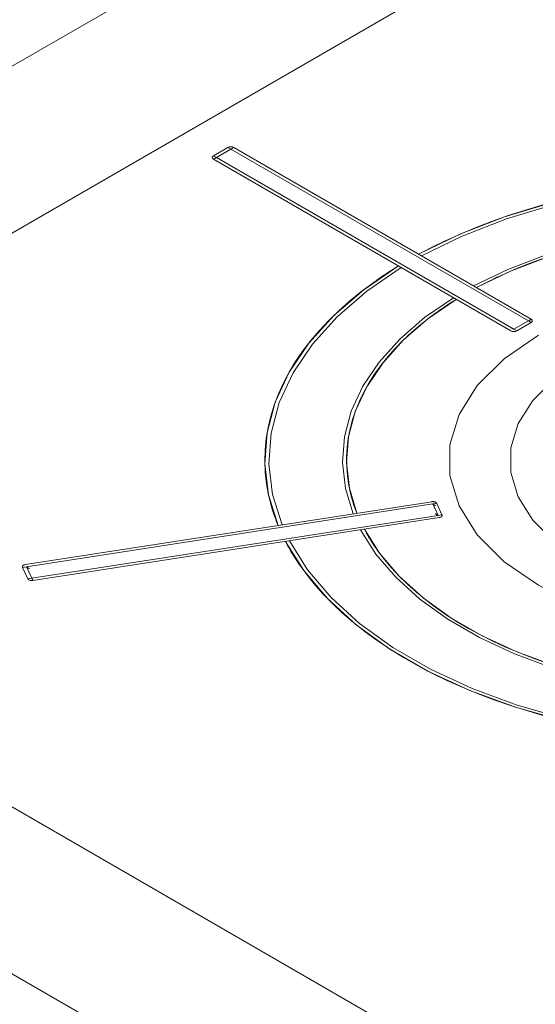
# Model space of a CAD drawing. Header units: millimetres. Extents: x 567 to 934, y -1 to 364.
# Tile 364 of 656: x 735.585 to 735.894, y 8.82 to 9.41. Entities that reach past the tile are written whole.
import ezdxf

# ---------------------------------------------------------------- set-up
doc = ezdxf.new("R2010")
doc.units = ezdxf.units.MM
doc.header["$MEASUREMENT"] = 0
doc.layers.add('ARQ FINA', color=8, linetype='Continuous')
doc.layers.add('G-IMPT', color=8, linetype='Continuous', lineweight=13)

msp = doc.modelspace()

# ---------------------------------------------------------------- linework, layer by layer
at = {"layer": 'ARQ FINA', "lineweight": 5}
for p, q in [((735.9664, 9.605), (735.23027, 9.18)), ((735.31688, 9.13), (736.053, 9.555)), ((735.92887, 8.73666), (735.31688, 9.09)), ((735.23027, 9.04), (735.84226, 8.68666))]:
    msp.add_line(p, q, dxfattribs=at)
at = {"layer": 'G-IMPT', "lineweight": 5}
for p, q in [((735.70972, 9.33332), (735.70106, 9.32832)), ((735.70972, 9.33332), (735.70106, 9.32832)), ((735.70972, 9.33332), (735.70106, 9.32832)), ((735.70286, 9.32729), (735.71152, 9.33229)), ((735.71152, 9.33229), (735.70972, 9.33332)), ((735.71152, 9.33229), (735.88992, 9.22929)), ((735.89159, 9.23032), (735.71318, 9.33332)), ((735.71318, 9.33332), (735.89159, 9.23032)), ((735.70106, 9.32832), (735.70286, 9.32729)), ((735.70106, 9.32632), (735.87946, 9.22332)), ((735.70106, 9.32632), (735.87946, 9.22332)), ((735.88126, 9.22429), (735.70286, 9.32729)), ((735.88992, 9.22929), (735.88126, 9.22429)), ((735.88293, 9.22332), (735.89159, 9.22832)), ((735.88293, 9.22332), (735.89159, 9.22832)), ((735.88293, 9.22332), (735.89159, 9.22832)), ((735.89159, 9.22832), (735.88992, 9.22929)), ((735.88126, 9.22429), (735.88293, 9.22332)), ((735.83195, 9.12096), (735.58825, 9.08326)), ((735.58825, 9.08326), (735.83195, 9.12096)), ((735.58898, 9.0819), (735.83268, 9.1196)), ((735.83495, 9.11996), (735.83268, 9.1196)), ((735.83268, 9.1196), (735.83585, 9.11277)), ((735.83812, 9.11313), (735.83495, 9.11996)), ((735.83812, 9.11313), (735.83495, 9.11996)), ((735.83812, 9.11313), (735.83495, 9.11996)), ((735.83585, 9.11277), (735.59215, 9.07507)), ((735.59269, 9.07369), (735.83639, 9.11139)), ((735.59269, 9.07369), (735.83639, 9.11139)), ((735.83585, 9.11277), (735.83812, 9.11313)), ((735.58898, 9.0819), (735.58652, 9.08152)), ((735.58652, 9.08152), (735.58969, 9.07469)), ((735.58652, 9.08152), (735.58969, 9.07469)), ((735.58652, 9.08152), (735.58969, 9.07469)), ((735.59215, 9.07507), (735.58898, 9.0819)), ((735.58969, 9.07469), (735.59215, 9.07507))]:
    msp.add_line(p, q, dxfattribs=at)
for points in [[(735.71318, 9.33332), (735.71286, 9.33348), (735.71249, 9.33361), (735.71209, 9.33369), (735.71167, 9.33373), (735.71124, 9.33373), (735.71082, 9.33369), (735.71042, 9.33361), (735.71005, 9.33348), (735.70972, 9.33332)], [(735.71318, 9.33332), (735.71286, 9.33348), (735.71249, 9.33361), (735.71209, 9.33369), (735.71167, 9.33373), (735.71124, 9.33373), (735.71082, 9.33369), (735.71042, 9.33361), (735.71005, 9.33348), (735.70972, 9.33332)], [(735.71152, 9.33229), (735.71152, 9.33229), (735.71153, 9.33229), (735.71154, 9.3323), (735.71154, 9.3323), (735.71155, 9.3323), (735.71156, 9.33231), (735.71156, 9.33231), (735.71157, 9.33232), (735.71158, 9.33232), (735.7116, 9.33233), (735.71161, 9.33234), (735.71163, 9.33235), (735.71166, 9.33237), (735.71166, 9.33237), (735.71166, 9.33237), (735.71166, 9.33237), (735.71167, 9.33237), (735.71167, 9.33237), (735.71167, 9.33237), (735.71167, 9.33237), (735.71167, 9.33238), (735.71168, 9.33238), (735.71168, 9.33238), (735.71168, 9.33238), (735.71168, 9.33238), (735.71169, 9.33238), (735.71169, 9.33238), (735.71169, 9.33239), (735.71169, 9.33239), (735.7117, 9.33239), (735.7117, 9.33239), (735.7117, 9.33239), (735.7117, 9.33239), (735.71171, 9.33239), (735.71171, 9.3324), (735.71171, 9.3324), (735.71172, 9.3324), (735.71172, 9.3324), (735.71172, 9.3324), (735.71173, 9.33241), (735.71173, 9.33241), (735.71173, 9.33241), (735.71174, 9.33241), (735.71174, 9.33241), (735.71174, 9.33242), (735.71175, 9.33242), (735.71175, 9.33242), (735.71176, 9.33242), (735.71176, 9.33243), (735.71177, 9.33243), (735.71177, 9.33243), (735.71178, 9.33243), (735.71178, 9.33244), (735.71179, 9.33244), (735.71179, 9.33244), (735.7118, 9.33245), (735.7118, 9.33245), (735.71181, 9.33246), (735.71182, 9.33246), (735.71182, 9.33246), (735.71183, 9.33247), (735.71184, 9.33247), (735.71185, 9.33248), (735.71185, 9.33248), (735.71186, 9.33249), (735.71187, 9.33249), (735.71188, 9.3325), (735.71189, 9.3325), (735.7119, 9.33251), (735.71191, 9.33252), (735.71193, 9.33252), (735.71194, 9.33253), (735.71195, 9.33254), (735.71197, 9.33255), (735.71198, 9.33256), (735.712, 9.33256), (735.71201, 9.33257), (735.71203, 9.33259), (735.71205, 9.3326), (735.71207, 9.33261), (735.71209, 9.33262), (735.71212, 9.33264), (735.71214, 9.33265), (735.71217, 9.33267), (735.7122, 9.33269), (735.71224, 9.33271), (735.71227, 9.33273), (735.71231, 9.33275), (735.71236, 9.33278), (735.7124, 9.33281), (735.71246, 9.33284), (735.71251, 9.33287), (735.71257, 9.33291), (735.71264, 9.33295), (735.71271, 9.333), (735.71279, 9.33304), (735.71287, 9.33309), (735.71295, 9.33315), (735.71303, 9.3332), (735.71309, 9.33324), (735.71315, 9.33328), (735.71318, 9.33331), (735.71318, 9.33332)], [(735.70106, 9.32832), (735.70079, 9.32813), (735.70057, 9.32792), (735.70043, 9.32769), (735.70035, 9.32745), (735.70035, 9.3272), (735.70043, 9.32696), (735.70057, 9.32673), (735.70079, 9.32651), (735.70106, 9.32632)], [(735.70106, 9.32832), (735.70079, 9.32813), (735.70057, 9.32792), (735.70043, 9.32769), (735.70035, 9.32745), (735.70035, 9.3272), (735.70043, 9.32696), (735.70057, 9.32673), (735.70079, 9.32651), (735.70106, 9.32632)], [(735.70106, 9.32632), (735.70107, 9.32632), (735.70108, 9.32633), (735.7011, 9.32633), (735.70113, 9.32635), (735.70116, 9.32636), (735.7012, 9.32638), (735.70124, 9.32639), (735.70128, 9.32642), (735.70132, 9.32644), (735.70137, 9.32646), (735.70141, 9.32648), (735.70146, 9.32651), (735.7015, 9.32653), (735.70154, 9.32655), (735.70159, 9.32657), (735.70163, 9.3266), (735.70167, 9.32662), (735.7017, 9.32664), (735.70174, 9.32666), (735.70177, 9.32668), (735.70181, 9.32669), (735.70184, 9.32671), (735.70187, 9.32673), (735.7019, 9.32674), (735.70193, 9.32676), (735.70195, 9.32677), (735.70198, 9.32679), (735.702, 9.3268), (735.70203, 9.32681), (735.70205, 9.32683), (735.70207, 9.32684), (735.70209, 9.32685), (735.70211, 9.32686), (735.70213, 9.32687), (735.70214, 9.32688), (735.70216, 9.32689), (735.70218, 9.3269), (735.70219, 9.32691), (735.70221, 9.32692), (735.70222, 9.32692), (735.70224, 9.32693), (735.70225, 9.32694), (735.70226, 9.32695), (735.70227, 9.32695), (735.70229, 9.32696), (735.7023, 9.32697), (735.70231, 9.32697), (735.70232, 9.32698), (735.70233, 9.32698), (735.70234, 9.32699), (735.70235, 9.32699), (735.70236, 9.327), (735.70237, 9.327), (735.70237, 9.32701), (735.70238, 9.32701), (735.70239, 9.32702), (735.7024, 9.32702), (735.70241, 9.32703), (735.70241, 9.32703), (735.70242, 9.32704), (735.70243, 9.32704), (735.70243, 9.32704), (735.70244, 9.32705), (735.70245, 9.32705), (735.70245, 9.32705), (735.70246, 9.32706), (735.70246, 9.32706), (735.70247, 9.32706), (735.70248, 9.32707), (735.70248, 9.32707), (735.70249, 9.32707), (735.70249, 9.32708), (735.7025, 9.32708), (735.7025, 9.32708), (735.70251, 9.32708), (735.70251, 9.32709), (735.70251, 9.32709), (735.70252, 9.32709), (735.70252, 9.32709), (735.70253, 9.3271), (735.70253, 9.3271), (735.70254, 9.3271), (735.70254, 9.3271), (735.70254, 9.3271), (735.70255, 9.32711), (735.70255, 9.32711), (735.70255, 9.32711), (735.70256, 9.32711), (735.70256, 9.32711), (735.70256, 9.32712), (735.70257, 9.32712), (735.70257, 9.32712), (735.70257, 9.32712), (735.70258, 9.32712), (735.70258, 9.32713), (735.70258, 9.32713), (735.70259, 9.32713), (735.70259, 9.32713), (735.70259, 9.32713), (735.70259, 9.32713), (735.7026, 9.32714), (735.7026, 9.32714), (735.7026, 9.32714), (735.7026, 9.32714), (735.70261, 9.32714), (735.70261, 9.32714), (735.70261, 9.32714), (735.70261, 9.32715), (735.70262, 9.32715), (735.70262, 9.32715), (735.70262, 9.32715), (735.70262, 9.32715), (735.70262, 9.32715), (735.70263, 9.32715), (735.70263, 9.32715), (735.70263, 9.32716), (735.70263, 9.32716), (735.70264, 9.32716), (735.70264, 9.32716), (735.70264, 9.32716), (735.70264, 9.32716), (735.70264, 9.32716), (735.70264, 9.32716), (735.70265, 9.32716), (735.70265, 9.32716), (735.70265, 9.32717), (735.70268, 9.32718), (735.7027, 9.32719), (735.70272, 9.3272), (735.70273, 9.32721), (735.70274, 9.32722), (735.70275, 9.32723), (735.70276, 9.32723), (735.70277, 9.32724), (735.70278, 9.32724), (735.70279, 9.32724), (735.70279, 9.32725), (735.7028, 9.32725), (735.7028, 9.32725), (735.70281, 9.32726), (735.70281, 9.32726), (735.70282, 9.32726), (735.70282, 9.32726), (735.70282, 9.32727), (735.70283, 9.32727), (735.70283, 9.32727), (735.70283, 9.32727), (735.70284, 9.32727), (735.70284, 9.32728), (735.70284, 9.32728), (735.70285, 9.32728), (735.70285, 9.32728), (735.70285, 9.32728), (735.70286, 9.32728), (735.70286, 9.32729)], [(736.09358, 9.31096), (736.06181, 9.31425), (736.02961, 9.31552), (735.99735, 9.31473), (735.96545, 9.31191), (735.93427, 9.30709), (735.90419, 9.30032), (735.87558, 9.29169), (735.84879, 9.2813), (735.82412, 9.26927)], [(736.09295, 9.30959), (736.06146, 9.31285), (736.02953, 9.3141), (735.99757, 9.31332), (735.96594, 9.31053), (735.93504, 9.30575), (735.90523, 9.29904), (735.87687, 9.29048), (735.85031, 9.28019), (735.82586, 9.26827)], [(735.89866, 9.29883), (735.88817, 9.29577), (735.87789, 9.29247), (735.86785, 9.28894), (735.85807, 9.28518), (735.84855, 9.28119), (735.83931, 9.27699), (735.83038, 9.27258), (735.82412, 9.26927)], [(736.08153, 9.28499), (736.05506, 9.28766), (736.02825, 9.28865), (736.00141, 9.28796), (735.97486, 9.2856), (735.94891, 9.28158), (735.92386, 9.27597), (735.90002, 9.26881), (735.87766, 9.26021), (735.85705, 9.25026)], [(736.0809, 9.28362), (736.05471, 9.28626), (736.02818, 9.28724), (736.00162, 9.28655), (735.97535, 9.28421), (735.94968, 9.28024), (735.9249, 9.27468), (735.90131, 9.26761), (735.87918, 9.2591), (735.85878, 9.24926)], [(735.83882, 9.27676), (735.83714, 9.27595), (735.83548, 9.27514), (735.83382, 9.27432), (735.83218, 9.2735), (735.83055, 9.27267), (735.82892, 9.27183), (735.82731, 9.27098), (735.82571, 9.27013), (735.82412, 9.26927)], [(735.812, 9.26227), (735.8041, 9.25724), (735.79657, 9.25203), (735.78939, 9.24666), (735.7826, 9.24112), (735.77619, 9.23543), (735.77018, 9.22959), (735.76459, 9.22362), (735.75941, 9.21753), (735.75465, 9.21132), (735.75033, 9.20501), (735.74646, 9.1986), (735.74302, 9.19211), (735.74004, 9.18554), (735.73752, 9.17891), (735.73546, 9.17223), (735.73386, 9.1655), (735.73273, 9.15875), (735.73207, 9.15197), (735.73188, 9.14518), (735.73216, 9.1384), (735.73291, 9.13162), (735.73413, 9.12487), (735.73581, 9.11815), (735.73796, 9.11148), (735.7398, 9.1067)], [(735.812, 9.26227), (735.79117, 9.24803), (735.77318, 9.23256), (735.75823, 9.21605), (735.7465, 9.19868), (735.73815, 9.18068), (735.73326, 9.16226), (735.73191, 9.14364), (735.73409, 9.12504), (735.7398, 9.1067)], [(735.81373, 9.26127), (735.79309, 9.24716), (735.77526, 9.23182), (735.76045, 9.21545), (735.74883, 9.19824), (735.74055, 9.18039), (735.7357, 9.16213), (735.73435, 9.14368), (735.73652, 9.12525), (735.74217, 9.10707)], [(735.812, 9.26227), (735.81051, 9.26135), (735.80904, 9.26043), (735.80757, 9.2595), (735.80612, 9.25856), (735.80468, 9.25762), (735.80325, 9.25667), (735.80183, 9.25572), (735.80043, 9.25476), (735.79904, 9.25379)], [(735.85878, 9.24926), (735.86608, 9.25304), (735.87363, 9.25664), (735.88143, 9.26006), (735.88946, 9.26331), (735.89771, 9.26636)], [(735.87747, 9.25836), (735.87532, 9.2574), (735.87319, 9.25643), (735.87107, 9.25545), (735.86897, 9.25445), (735.8669, 9.25344), (735.86484, 9.25241), (735.8628, 9.25138), (735.86078, 9.25033), (735.85878, 9.24926)], [(735.84493, 9.24326), (735.82769, 9.23136), (735.81279, 9.21845), (735.80041, 9.20469), (735.79068, 9.19023), (735.78373, 9.17525), (735.77963, 9.15992), (735.77843, 9.14442), (735.78016, 9.12894), (735.78478, 9.11366)], [(735.84666, 9.24226), (735.82961, 9.23049), (735.81488, 9.21771), (735.80263, 9.20409), (735.79301, 9.18978), (735.78613, 9.17496), (735.78207, 9.15979), (735.78088, 9.14446), (735.78258, 9.12914), (735.78714, 9.11402)], [(735.78714, 9.11402), (735.78513, 9.11956), (735.7835, 9.12514), (735.78227, 9.13075), (735.78142, 9.13638), (735.78096, 9.14203), (735.78089, 9.14769), (735.78122, 9.15334), (735.78193, 9.15899), (735.78304, 9.16461), (735.78454, 9.1702), (735.78642, 9.17575), (735.78868, 9.18125), (735.79132, 9.1867), (735.79434, 9.19208), (735.79773, 9.19739), (735.80149, 9.20261), (735.8056, 9.20775), (735.81006, 9.21278), (735.81487, 9.21771), (735.82002, 9.22252), (735.8255, 9.22721), (735.8313, 9.23177), (735.8374, 9.23619), (735.84381, 9.24047), (735.84666, 9.24226)], [(735.84666, 9.24226), (735.84482, 9.24111), (735.843, 9.23994), (735.8412, 9.23877), (735.83942, 9.23758), (735.83767, 9.23638), (735.83594, 9.23517), (735.83424, 9.23395), (735.83256, 9.23271), (735.8309, 9.23147)], [(735.88992, 9.22929), (735.88993, 9.22929), (735.88993, 9.22929), (735.88994, 9.2293), (735.88994, 9.2293), (735.88995, 9.2293), (735.88996, 9.22931), (735.88997, 9.22931), (735.88997, 9.22932), (735.88999, 9.22932), (735.89, 9.22933), (735.89001, 9.22934), (735.89003, 9.22935), (735.89006, 9.22937), (735.89006, 9.22937), (735.89006, 9.22937), (735.89007, 9.22937), (735.89007, 9.22937), (735.89007, 9.22937), (735.89007, 9.22937), (735.89007, 9.22937), (735.89008, 9.22938), (735.89008, 9.22938), (735.89008, 9.22938), (735.89008, 9.22938), (735.89008, 9.22938), (735.89009, 9.22938), (735.89009, 9.22938), (735.89009, 9.22939), (735.89009, 9.22939), (735.8901, 9.22939), (735.8901, 9.22939), (735.8901, 9.22939), (735.8901, 9.22939), (735.89011, 9.22939), (735.89011, 9.2294), (735.89011, 9.2294), (735.89012, 9.2294), (735.89012, 9.2294), (735.89012, 9.2294), (735.89013, 9.22941), (735.89013, 9.22941), (735.89013, 9.22941), (735.89014, 9.22941), (735.89014, 9.22941), (735.89015, 9.22942), (735.89015, 9.22942), (735.89015, 9.22942), (735.89016, 9.22942), (735.89016, 9.22943), (735.89017, 9.22943), (735.89017, 9.22943), (735.89018, 9.22943), (735.89018, 9.22944), (735.89019, 9.22944), (735.89019, 9.22944), (735.8902, 9.22945), (735.89021, 9.22945), (735.89021, 9.22946), (735.89022, 9.22946), (735.89023, 9.22946), (735.89023, 9.22947), (735.89024, 9.22947), (735.89025, 9.22948), (735.89026, 9.22948), (735.89026, 9.22949), (735.89027, 9.22949), (735.89028, 9.2295), (735.89029, 9.2295), (735.8903, 9.22951), (735.89032, 9.22952), (735.89033, 9.22952), (735.89034, 9.22953), (735.89035, 9.22954), (735.89037, 9.22955), (735.89038, 9.22956), (735.8904, 9.22956), (735.89041, 9.22957), (735.89043, 9.22959), (735.89045, 9.2296), (735.89047, 9.22961), (735.8905, 9.22962), (735.89052, 9.22964), (735.89055, 9.22965), (735.89057, 9.22967), (735.8906, 9.22969), (735.89064, 9.22971), (735.89067, 9.22973), (735.89071, 9.22975), (735.89076, 9.22978), (735.8908, 9.22981), (735.89086, 9.22984), (735.89091, 9.22987), (735.89097, 9.22991), (735.89104, 9.22995), (735.89111, 9.23), (735.89119, 9.23004), (735.89127, 9.23009), (735.89135, 9.23015), (735.89143, 9.2302), (735.89149, 9.23024), (735.89155, 9.23028), (735.89158, 9.23031), (735.89159, 9.23032)], [(735.89159, 9.22832), (735.89186, 9.22851), (735.89207, 9.22873), (735.89222, 9.22896), (735.89229, 9.2292), (735.89229, 9.22945), (735.89222, 9.22969), (735.89207, 9.22992), (735.89186, 9.23013), (735.89159, 9.23032)], [(735.89159, 9.22832), (735.89186, 9.22851), (735.89207, 9.22873), (735.89222, 9.22896), (735.89229, 9.2292), (735.89229, 9.22945), (735.89222, 9.22969), (735.89207, 9.22992), (735.89186, 9.23013), (735.89159, 9.23032)], [(735.89592, 9.22082), (735.87533, 9.20666), (735.85932, 9.19065), (735.84837, 9.17328), (735.84281, 9.15507), (735.84281, 9.13658), (735.84837, 9.11837), (735.85932, 9.101), (735.87533, 9.08499), (735.89592, 9.07082), (735.92045, 9.05894), (735.94818, 9.0497), (735.97827, 9.04337), (736.00981, 9.04016), (736.04183, 9.04016), (736.07337, 9.04337), (736.10346, 9.0497), (736.13119, 9.05894), (736.15572, 9.07082)], [(735.87946, 9.22532), (735.87947, 9.22531), (735.8795, 9.22528), (735.87955, 9.22524), (735.87962, 9.2252), (735.8797, 9.22515), (735.87978, 9.22509), (735.87986, 9.22504), (735.87993, 9.225), (735.88001, 9.22495), (735.88007, 9.22491), (735.88013, 9.22487), (735.88019, 9.22484), (735.88024, 9.22481), (735.88029, 9.22478), (735.88033, 9.22475), (735.88037, 9.22473), (735.88041, 9.22471), (735.88044, 9.22469), (735.88047, 9.22467), (735.8805, 9.22465), (735.88053, 9.22464), (735.88055, 9.22462), (735.88057, 9.22461), (735.88059, 9.2246), (735.88061, 9.22459), (735.88063, 9.22457), (735.88065, 9.22456), (735.88066, 9.22456), (735.88068, 9.22455), (735.88069, 9.22454), (735.88071, 9.22453), (735.88072, 9.22452), (735.88073, 9.22452), (735.88074, 9.22451), (735.88075, 9.2245), (735.88076, 9.2245), (735.88077, 9.22449), (735.88078, 9.22449), (735.88079, 9.22448), (735.8808, 9.22448), (735.88081, 9.22447), (735.88081, 9.22447), (735.88082, 9.22446), (735.88083, 9.22446), (735.88084, 9.22446), (735.88084, 9.22445), (735.88085, 9.22445), (735.88085, 9.22444), (735.88086, 9.22444), (735.88086, 9.22444), (735.88087, 9.22443), (735.88087, 9.22443), (735.88088, 9.22443), (735.88088, 9.22443), (735.88089, 9.22442), (735.88089, 9.22442), (735.8809, 9.22442), (735.8809, 9.22442), (735.88091, 9.22441), (735.88091, 9.22441), (735.88091, 9.22441), (735.88092, 9.22441), (735.88092, 9.22441), (735.88092, 9.2244), (735.88093, 9.2244), (735.88093, 9.2244), (735.88093, 9.2244), (735.88094, 9.2244), (735.88094, 9.22439), (735.88094, 9.22439), (735.88094, 9.22439), (735.88095, 9.22439), (735.88095, 9.22439), (735.88095, 9.22439), (735.88096, 9.22439), (735.88096, 9.22438), (735.88096, 9.22438), (735.88096, 9.22438), (735.88096, 9.22438), (735.88097, 9.22438), (735.88097, 9.22438), (735.88097, 9.22438), (735.88097, 9.22437), (735.88098, 9.22437), (735.88098, 9.22437), (735.88098, 9.22437), (735.88098, 9.22437), (735.88098, 9.22437), (735.88098, 9.22437), (735.88099, 9.22437), (735.88101, 9.22435), (735.88103, 9.22434), (735.88105, 9.22433), (735.88106, 9.22432), (735.88107, 9.22432), (735.88108, 9.22431), (735.88109, 9.22431), (735.8811, 9.2243), (735.8811, 9.2243), (735.88111, 9.2243), (735.88112, 9.22429), (735.88112, 9.22429), (735.88113, 9.22429)], [(735.87946, 9.22332), (735.87979, 9.22317), (735.88016, 9.22304), (735.88056, 9.22296), (735.88098, 9.22291), (735.88141, 9.22291), (735.88183, 9.22296), (735.88223, 9.22304), (735.8826, 9.22317), (735.88293, 9.22332)], [(735.87946, 9.22332), (735.87979, 9.22317), (735.88016, 9.22304), (735.88056, 9.22296), (735.88098, 9.22291), (735.88141, 9.22291), (735.88183, 9.22296), (735.88223, 9.22304), (735.8826, 9.22317), (735.88293, 9.22332)], [(735.9219, 9.20582), (735.90543, 9.19449), (735.89262, 9.18168), (735.88386, 9.16779), (735.87941, 9.15322), (735.87941, 9.13843), (735.88386, 9.12386), (735.89262, 9.10996), (735.90543, 9.09715), (735.9219, 9.08582), (735.94152, 9.07632), (735.96371, 9.06892), (735.98778, 9.06386), (736.01301, 9.06129), (736.03863, 9.06129), (736.06386, 9.06386), (736.08793, 9.06892), (736.11012, 9.07632), (736.12974, 9.08582)], [(735.78284, 9.12792), (735.7832, 9.12636), (735.78359, 9.12481), (735.78401, 9.12326), (735.78446, 9.12171), (735.78493, 9.12017), (735.78544, 9.11863), (735.78598, 9.11709), (735.78655, 9.11556), (735.78714, 9.11402)], [(735.83495, 9.11996), (735.83489, 9.12007), (735.83481, 9.12019), (735.83471, 9.1203), (735.83459, 9.1204), (735.83446, 9.1205), (735.83432, 9.12059), (735.83416, 9.12067), (735.83399, 9.12075), (735.83381, 9.12082), (735.83362, 9.12087), (735.83342, 9.12092), (735.83322, 9.12096), (735.83301, 9.12098), (735.8328, 9.121), (735.83259, 9.121), (735.83237, 9.121), (735.83216, 9.12098), (735.83195, 9.12096)], [(735.83495, 9.11996), (735.83489, 9.12007), (735.83481, 9.12019), (735.83471, 9.1203), (735.83459, 9.1204), (735.83446, 9.1205), (735.83432, 9.12059), (735.83416, 9.12067), (735.83399, 9.12075), (735.83381, 9.12082), (735.83362, 9.12087), (735.83342, 9.12092), (735.83322, 9.12096), (735.83301, 9.12098), (735.8328, 9.121), (735.83259, 9.121), (735.83237, 9.121), (735.83216, 9.12098), (735.83195, 9.12096)], [(735.83252, 9.11955), (735.83253, 9.11955), (735.83253, 9.11955), (735.83254, 9.11954), (735.83254, 9.11954), (735.83255, 9.11953), (735.83256, 9.11953), (735.83257, 9.11953), (735.83258, 9.11952), (735.83259, 9.11951), (735.8326, 9.11951), (735.83261, 9.1195), (735.83263, 9.11949), (735.83266, 9.11947), (735.83266, 9.11947), (735.83267, 9.11947), (735.83267, 9.11947), (735.83267, 9.11947), (735.83267, 9.11947), (735.83267, 9.11946), (735.83268, 9.11946), (735.83268, 9.11946), (735.83268, 9.11946), (735.83268, 9.11946), (735.83268, 9.11946), (735.83269, 9.11946), (735.83269, 9.11946), (735.83269, 9.11945), (735.83269, 9.11945), (735.8327, 9.11945), (735.8327, 9.11945), (735.8327, 9.11945), (735.8327, 9.11945), (735.83271, 9.11945), (735.83271, 9.11944), (735.83271, 9.11944), (735.83272, 9.11944), (735.83272, 9.11944), (735.83272, 9.11944), (735.83273, 9.11943), (735.83273, 9.11943), (735.83273, 9.11943), (735.83274, 9.11943), (735.83274, 9.11943), (735.83274, 9.11942), (735.83275, 9.11942), (735.83275, 9.11942), (735.83276, 9.11942), (735.83276, 9.11941), (735.83276, 9.11941), (735.83277, 9.11941), (735.83277, 9.11941), (735.83278, 9.1194), (735.83278, 9.1194), (735.83279, 9.1194), (735.8328, 9.11939), (735.8328, 9.11939), (735.83281, 9.11939), (735.83281, 9.11938), (735.83282, 9.11938), (735.83283, 9.11938), (735.83284, 9.11937), (735.83284, 9.11937), (735.83285, 9.11936), (735.83286, 9.11936), (735.83287, 9.11935), (735.83288, 9.11935), (735.83289, 9.11934), (735.8329, 9.11934), (735.83291, 9.11933), (735.83292, 9.11932), (735.83293, 9.11932), (735.83294, 9.11931), (735.83296, 9.1193), (735.83297, 9.11929), (735.83299, 9.11929), (735.833, 9.11928), (735.83302, 9.11927), (735.83304, 9.11926), (735.83306, 9.11924), (735.83308, 9.11923), (735.8331, 9.11922), (735.83313, 9.11921), (735.83316, 9.11919), (735.83319, 9.11917), (735.83322, 9.11916), (735.83325, 9.11914), (735.83329, 9.11912), (735.83333, 9.11909), (735.83338, 9.11907), (735.83342, 9.11904), (735.83348, 9.11901), (735.83354, 9.11898), (735.8336, 9.11894), (735.83368, 9.1189), (735.83375, 9.11886), (735.83384, 9.11882), (735.83392, 9.11877), (735.83401, 9.11873), (735.8341, 9.11868), (735.83418, 9.11864), (735.83425, 9.11861), (735.8343, 9.11859), (735.83432, 9.11859)], [(735.73592, 9.11779), (735.73629, 9.11655), (735.73667, 9.11531), (735.73707, 9.11408), (735.73749, 9.11284), (735.73792, 9.11161), (735.73836, 9.11038), (735.73883, 9.10915), (735.7393, 9.10792), (735.7398, 9.1067)], [(735.83402, 9.11376), (735.83403, 9.11375), (735.83406, 9.11372), (735.83411, 9.11368), (735.83418, 9.11363), (735.83426, 9.11358), (735.83434, 9.11353), (735.83442, 9.11348), (735.8345, 9.11343), (735.83457, 9.11339), (735.83464, 9.11335), (735.8347, 9.11331), (735.83475, 9.11328), (735.83481, 9.11324), (735.83485, 9.11322), (735.8349, 9.11319), (735.83494, 9.11317), (735.83497, 9.11314), (735.835, 9.11312), (735.83504, 9.11311), (735.83506, 9.11309), (735.83509, 9.11307), (735.83511, 9.11306), (735.83514, 9.11305), (735.83516, 9.11303), (735.83518, 9.11302), (735.83519, 9.11301), (735.83521, 9.113), (735.83523, 9.11299), (735.83524, 9.11298), (735.83526, 9.11298), (735.83527, 9.11297), (735.83528, 9.11296), (735.83529, 9.11295), (735.83531, 9.11295), (735.83532, 9.11294), (735.83533, 9.11293), (735.83534, 9.11293), (735.83535, 9.11292), (735.83535, 9.11292), (735.83536, 9.11291), (735.83537, 9.11291), (735.83538, 9.1129), (735.83538, 9.1129), (735.83539, 9.1129), (735.8354, 9.11289), (735.8354, 9.11289), (735.83541, 9.11288), (735.83542, 9.11288), (735.83542, 9.11288), (735.83543, 9.11287), (735.83543, 9.11287), (735.83544, 9.11287), (735.83544, 9.11287), (735.83545, 9.11286), (735.83545, 9.11286), (735.83546, 9.11286), (735.83546, 9.11286), (735.83546, 9.11285), (735.83547, 9.11285), (735.83547, 9.11285), (735.83548, 9.11285), (735.83548, 9.11284), (735.83548, 9.11284), (735.83549, 9.11284), (735.83549, 9.11284), (735.83549, 9.11284), (735.8355, 9.11283), (735.8355, 9.11283), (735.8355, 9.11283), (735.83551, 9.11283), (735.83551, 9.11283), (735.83551, 9.11283), (735.83551, 9.11282), (735.83552, 9.11282), (735.83552, 9.11282), (735.83552, 9.11282), (735.83552, 9.11282), (735.83553, 9.11282), (735.83553, 9.11282), (735.83553, 9.11282), (735.83553, 9.11281), (735.83553, 9.11281), (735.83554, 9.11281), (735.83554, 9.11281), (735.83554, 9.11281), (735.83554, 9.11281), (735.83554, 9.11281), (735.83555, 9.11281), (735.83555, 9.1128), (735.83555, 9.1128), (735.83558, 9.11279), (735.8356, 9.11278), (735.83561, 9.11277), (735.83562, 9.11276), (735.83564, 9.11275), (735.83564, 9.11275), (735.83565, 9.11274), (735.83566, 9.11274), (735.83567, 9.11274), (735.83567, 9.11273), (735.83568, 9.11273), (735.83568, 9.11273), (735.83569, 9.11272)], [(735.83639, 9.11139), (735.83679, 9.11148), (735.83716, 9.1116), (735.83749, 9.11176), (735.83776, 9.11195), (735.83798, 9.11216), (735.83812, 9.11239), (735.8382, 9.11264), (735.8382, 9.11288), (735.83812, 9.11313)], [(735.83639, 9.11139), (735.83679, 9.11148), (735.83716, 9.1116), (735.83749, 9.11176), (735.83776, 9.11195), (735.83798, 9.11216), (735.83812, 9.11239), (735.8382, 9.11264), (735.8382, 9.11288), (735.83812, 9.11313)], [(735.78921, 9.1041), (735.79845, 9.08953), (735.81036, 9.07563), (735.82482, 9.06255), (735.84164, 9.05046), (735.86064, 9.03949), (735.88159, 9.02977), (735.90423, 9.02143), (735.92831, 9.01455), (735.95355, 9.00922)], [(735.90055, 9.02429), (735.89224, 9.02728), (735.88413, 9.03046), (735.87626, 9.03383), (735.86862, 9.03737), (735.86123, 9.04108), (735.85411, 9.04497), (735.84726, 9.04901), (735.8407, 9.05321), (735.83443, 9.05756), (735.82847, 9.06205), (735.82283, 9.06667), (735.81751, 9.07142), (735.81252, 9.07629), (735.80788, 9.08127), (735.80358, 9.08636), (735.79964, 9.09154), (735.79606, 9.0968), (735.79285, 9.10214), (735.79158, 9.10446)], [(735.79158, 9.10446), (735.80072, 9.09005), (735.81252, 9.0763), (735.82682, 9.06336), (735.84347, 9.0514), (735.86227, 9.04054), (735.88299, 9.03093), (735.9054, 9.02267), (735.92922, 9.01586), (735.95418, 9.01059)], [(735.79158, 9.10446), (735.79239, 9.10296), (735.79323, 9.10147), (735.79409, 9.09998), (735.79499, 9.0985), (735.79591, 9.09703), (735.79687, 9.09556), (735.79785, 9.09409), (735.79885, 9.09264), (735.79989, 9.09119)], [(735.74424, 9.09714), (735.74783, 9.09068), (735.75188, 9.0843), (735.75636, 9.07803), (735.76127, 9.07186), (735.7666, 9.06581), (735.77235, 9.05989), (735.77851, 9.05411), (735.78506, 9.04847), (735.79199, 9.04299), (735.7993, 9.03767), (735.80697, 9.03253), (735.815, 9.02757), (735.82336, 9.02279), (735.83204, 9.01822), (735.84103, 9.01385), (735.85032, 9.00969), (735.85989, 9.00574), (735.86973, 9.00202), (735.87981, 8.99854), (735.89013, 8.99528), (735.90067, 8.99227)], [(735.74424, 9.09714), (735.75518, 9.07961), (735.76939, 9.06287), (735.78669, 9.04714), (735.80687, 9.03259), (735.8297, 9.01942), (735.85489, 9.00776), (735.88214, 8.99777), (735.91113, 8.98957), (735.94149, 8.98325)], [(735.74424, 9.09714), (735.74487, 9.09594), (735.74552, 9.09473), (735.74618, 9.09354), (735.74686, 9.09234), (735.74755, 9.09115), (735.74826, 9.08996), (735.74899, 9.08878), (735.74972, 9.0876), (735.75048, 9.08642)], [(735.7466, 9.0975), (735.75746, 9.08013), (735.77155, 9.06354), (735.7887, 9.04795), (735.8087, 9.03353), (735.83133, 9.02047), (735.85629, 9.00892), (735.8833, 8.99902), (735.91203, 8.99088), (735.94213, 8.98462)], [(735.58825, 9.08326), (735.58785, 9.08317), (735.58748, 9.08305), (735.58715, 9.08289), (735.58688, 9.0827), (735.58667, 9.08249), (735.58652, 9.08226), (735.58645, 9.08201), (735.58645, 9.08177), (735.58652, 9.08152)], [(735.58825, 9.08326), (735.58785, 9.08317), (735.58748, 9.08305), (735.58715, 9.08289), (735.58688, 9.0827), (735.58667, 9.08249), (735.58652, 9.08226), (735.58645, 9.08201), (735.58645, 9.08177), (735.58652, 9.08152)], [(735.58882, 9.08185), (735.58883, 9.08185), (735.58883, 9.08185), (735.58884, 9.08184), (735.58884, 9.08184), (735.58885, 9.08183), (735.58886, 9.08183), (735.58887, 9.08183), (735.58888, 9.08182), (735.58889, 9.08181), (735.5889, 9.08181), (735.58891, 9.0818), (735.58893, 9.08179), (735.58896, 9.08177), (735.58896, 9.08177), (735.58896, 9.08177), (735.58897, 9.08177), (735.58897, 9.08177), (735.58897, 9.08177), (735.58897, 9.08176), (735.58897, 9.08176), (735.58898, 9.08176), (735.58898, 9.08176), (735.58898, 9.08176), (735.58898, 9.08176), (735.58899, 9.08176), (735.58899, 9.08176), (735.58899, 9.08175), (735.58899, 9.08175), (735.589, 9.08175), (735.589, 9.08175), (735.589, 9.08175), (735.589, 9.08175), (735.58901, 9.08174), (735.58901, 9.08174), (735.58901, 9.08174), (735.58901, 9.08174), (735.58902, 9.08174), (735.58902, 9.08174), (735.58902, 9.08173), (735.58903, 9.08173), (735.58903, 9.08173), (735.58904, 9.08173), (735.58904, 9.08173), (735.58904, 9.08172), (735.58905, 9.08172), (735.58905, 9.08172), (735.58906, 9.08172), (735.58906, 9.08171), (735.58906, 9.08171), (735.58907, 9.08171), (735.58907, 9.08171), (735.58908, 9.0817), (735.58908, 9.0817), (735.58909, 9.0817), (735.5891, 9.08169), (735.5891, 9.08169), (735.58911, 9.08169), (735.58911, 9.08168), (735.58912, 9.08168), (735.58913, 9.08168), (735.58914, 9.08167), (735.58914, 9.08167), (735.58915, 9.08166), (735.58916, 9.08166), (735.58917, 9.08165), (735.58918, 9.08165), (735.58919, 9.08164), (735.5892, 9.08164), (735.58921, 9.08163), (735.58922, 9.08162), (735.58923, 9.08162), (735.58924, 9.08161), (735.58926, 9.0816), (735.58927, 9.08159), (735.58929, 9.08158), (735.5893, 9.08158), (735.58932, 9.08157), (735.58934, 9.08156), (735.58936, 9.08154), (735.58938, 9.08153), (735.5894, 9.08152), (735.58943, 9.08151), (735.58946, 9.08149), (735.58948, 9.08147), (735.58952, 9.08146), (735.58955, 9.08144), (735.58959, 9.08142), (735.58963, 9.08139), (735.58967, 9.08137), (735.58972, 9.08134), (735.58978, 9.08131), (735.58984, 9.08128), (735.5899, 9.08124), (735.58997, 9.0812), (735.59005, 9.08116), (735.59013, 9.08112), (735.59022, 9.08107), (735.59031, 9.08103), (735.5904, 9.08098), (735.59048, 9.08094), (735.59055, 9.08091), (735.5906, 9.08089), (735.59062, 9.08089)], [(735.58969, 9.07469), (735.58984, 9.07446), (735.59005, 9.07425), (735.59032, 9.07406), (735.59065, 9.0739), (735.59102, 9.07378), (735.59142, 9.07369), (735.59184, 9.07365), (735.59227, 9.07365), (735.59269, 9.07369)], [(735.58969, 9.07469), (735.58984, 9.07446), (735.59005, 9.07425), (735.59032, 9.07406), (735.59065, 9.0739), (735.59102, 9.07378), (735.59142, 9.07369), (735.59184, 9.07365), (735.59227, 9.07365), (735.59269, 9.07369)], [(735.59269, 9.07369), (735.59269, 9.0737), (735.5927, 9.07371), (735.5927, 9.07372), (735.59269, 9.07374), (735.59269, 9.07376), (735.59268, 9.07379), (735.59267, 9.07382), (735.59266, 9.07385), (735.59265, 9.07388), (735.59264, 9.07392), (735.59263, 9.07395), (735.59261, 9.07398), (735.5926, 9.07402), (735.59259, 9.07405), (735.59258, 9.07408), (735.59256, 9.07411), (735.59255, 9.07414), (735.59254, 9.07417), (735.59253, 9.0742), (735.59252, 9.07423), (735.59251, 9.07425), (735.5925, 9.07428), (735.59249, 9.0743), (735.59248, 9.07432), (735.59247, 9.07435), (735.59246, 9.07437), (735.59245, 9.07439), (735.59244, 9.0744), (735.59244, 9.07442), (735.59243, 9.07444), (735.59242, 9.07446), (735.59242, 9.07447), (735.59241, 9.07449), (735.5924, 9.0745), (735.5924, 9.07451), (735.59239, 9.07453), (735.59239, 9.07454), (735.59238, 9.07455), (735.59238, 9.07456), (735.59237, 9.07457), (735.59237, 9.07459), (735.59236, 9.0746), (735.59236, 9.07461), (735.59235, 9.07462), (735.59235, 9.07462), (735.59235, 9.07463), (735.59234, 9.07464), (735.59234, 9.07465), (735.59233, 9.07466), (735.59233, 9.07467), (735.59233, 9.07467), (735.59232, 9.07468), (735.59232, 9.07469), (735.59232, 9.07469), (735.59232, 9.0747), (735.59231, 9.07471), (735.59231, 9.07471), (735.59231, 9.07472), (735.5923, 9.07472), (735.5923, 9.07473), (735.5923, 9.07473), (735.5923, 9.07474), (735.5923, 9.07475), (735.59229, 9.07475), (735.59229, 9.07475), (735.59229, 9.07476), (735.59229, 9.07476), (735.59228, 9.07477), (735.59228, 9.07477), (735.59228, 9.07478), (735.59228, 9.07478), (735.59228, 9.07479), (735.59228, 9.07479), (735.59227, 9.07479), (735.59227, 9.0748), (735.59227, 9.0748), (735.59227, 9.0748), (735.59227, 9.07481), (735.59227, 9.07481), (735.59226, 9.07481), (735.59226, 9.07482), (735.59226, 9.07482), (735.59226, 9.07482), (735.59226, 9.07483), (735.59226, 9.07483), (735.59226, 9.07483), (735.59226, 9.07483), (735.59225, 9.07484), (735.59225, 9.07484), (735.59225, 9.07484), (735.59225, 9.07484), (735.59225, 9.07485), (735.59225, 9.07485), (735.59225, 9.07485), (735.59225, 9.07485), (735.59225, 9.07486), (735.59224, 9.07486), (735.59224, 9.07486), (735.59224, 9.07486), (735.59224, 9.07487), (735.59224, 9.07487), (735.59224, 9.07487), (735.59224, 9.07487), (735.59224, 9.07487), (735.59224, 9.07488), (735.59224, 9.07488), (735.59223, 9.07488), (735.59223, 9.07488), (735.59223, 9.07488), (735.59223, 9.07488), (735.59223, 9.07489), (735.59223, 9.07489), (735.59223, 9.07489), (735.59223, 9.07489), (735.59223, 9.07489), (735.59223, 9.0749), (735.59223, 9.0749), (735.59223, 9.0749), (735.59223, 9.0749), (735.59223, 9.0749), (735.59222, 9.0749), (735.59222, 9.0749), (735.59222, 9.07491), (735.59222, 9.07491), (735.59222, 9.07491), (735.59222, 9.07491), (735.59221, 9.07493), (735.5922, 9.07495), (735.5922, 9.07496), (735.59219, 9.07497), (735.59219, 9.07498), (735.59218, 9.07499), (735.59218, 9.075), (735.59218, 9.07501), (735.59217, 9.07501), (735.59217, 9.07502), (735.59217, 9.07502), (735.59217, 9.07503), (735.59217, 9.07503), (735.59216, 9.07503), (735.59216, 9.07504), (735.59216, 9.07504), (735.59216, 9.07504), (735.59216, 9.07505), (735.59216, 9.07505), (735.59216, 9.07505), (735.59215, 9.07505), (735.59215, 9.07506), (735.59215, 9.07506), (735.59215, 9.07506), (735.59215, 9.07506), (735.59215, 9.07507), (735.59215, 9.07507), (735.59215, 9.07507), (735.59215, 9.07507)]]:
    msp.add_lwpolyline(points, dxfattribs=at)

doc.saveas('drawing.dxf')
